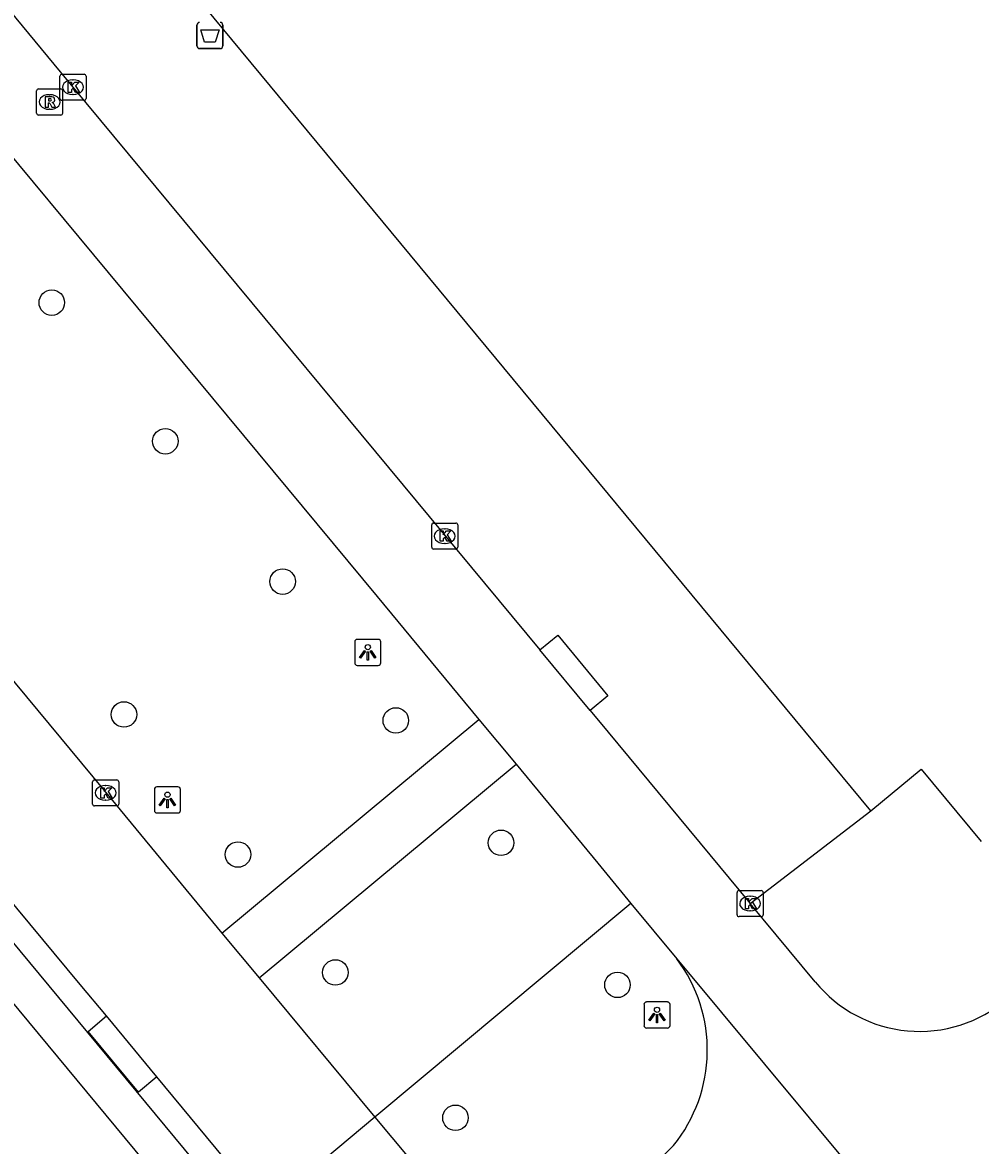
# Model space of a CAD drawing. Extents: x 159489 to 160304, y 383826 to 384530.
# Drawn here: x 159893.23 to 159929.94, y 384327.51 to 384370.53 of the extents above; entities that cross this region are included whole.
import ezdxf

# ---------------------------------------------------------------- set-up
doc = ezdxf.new("R2010")
doc.units = 0
for name, color, linetype in [('IMGEO_Afvalbak', 7, 'Continuous'), ('IMGEO_Boom', 7, 'Continuous'), ('IMGEO_Fietspad_gesloten', 7, 'Continuous'), ('IMGEO_Fietspad_open', 7, 'Continuous'), ('IMGEO_Kolk', 7, 'Continuous'), ('IMGEO_Lichtpunt', 7, 'Continuous'), ('IMGEO_Pand', 7, 'Continuous'), ('IMGEO_Rijbaan_lokaal_gesloten', 7, 'Continuous'), ('IMGEO_Rioolput', 7, 'Continuous'), ('IMGEO_Voetpad_open', 7, 'Continuous')]:
    doc.layers.add(name, color=color, linetype=linetype)

msp = doc.modelspace()

# ---------------------------------------------------------------- linework, layer by layer
at = {"layer": 'IMGEO_Afvalbak'}
for p, q in [((159899.918, 384369.635), (159899.918, 384370.435)), ((159899.918, 384370.435), (159899.918, 384369.635)), ((159900.908, 384370.435), (159900.908, 384369.635)), ((159900.908, 384369.635), (159900.908, 384370.435)), ((159900.808, 384369.535), (159900.018, 384369.535)), ((159900.018, 384369.535), (159900.808, 384369.535))]:
    msp.add_line(p, q, dxfattribs=at)
msp.add_lwpolyline([(159900.061, 384370.249), (159900.765, 384370.249), (159900.616, 384369.779), (159900.21, 384369.779), (159900.061, 384370.249)], dxfattribs=at)
for centre, start, end in [((159900.018, 384370.435), 90, 180), ((159900.018, 384370.435), 90, 180), ((159900.808, 384370.435), 0, 90), ((159900.808, 384370.435), 360, 90), ((159900.018, 384369.635), 180, 270), ((159900.018, 384369.635), 180, 270), ((159900.808, 384369.635), 270, 0), ((159900.808, 384369.635), 270, 0)]:
    msp.add_arc(centre, 0.1, start, end, dxfattribs=at)
at = {"layer": 'IMGEO_Boom'}
for centre in [(159894.356, 384359.801), (159898.705, 384354.49), (159903.199, 384349.115), (159897.121, 384344.024), (159907.536, 384343.795), (159911.568, 384339.108), (159901.488, 384338.658), (159905.221, 384334.141), (159916.028, 384333.664), (159909.82, 384328.573)]:
    msp.add_circle(centre, 0.489, dxfattribs=at)
at = {"layer": 'IMGEO_Fietspad_gesloten'}
for points in [[(159900.178, 384326.478), (159865.6, 384368.202)], [(159899.407, 384325.102), (159864.456, 384367.258)]]:
    msp.add_lwpolyline(points, dxfattribs=at)
at = {"layer": 'IMGEO_Fietspad_open'}
for points in [[(159900.873, 384335.644), (159910.716, 384343.831)], [(159902.302, 384333.941), (159912.141, 384342.122)]]:
    msp.add_lwpolyline(points, dxfattribs=at)
at = {"layer": 'IMGEO_Kolk'}
for p, q in [((159894.742, 384368.552), (159895.594, 384368.552)), ((159894.667, 384367.626), (159894.667, 384368.478)), ((159895.155, 384368.332), (159895.18, 384368.332)), ((159895.668, 384368.478), (159895.668, 384367.626)), ((159895.178, 384367.772), (159895.153, 384367.772)), ((159895.594, 384367.552), (159894.742, 384367.552)), ((159908.91, 384350.432), (159908.91, 384351.284)), ((159908.985, 384351.358), (159909.837, 384351.358)), ((159909.911, 384351.284), (159909.911, 384350.432)), ((159909.398, 384351.138), (159909.423, 384351.138)), ((159909.421, 384350.578), (159909.396, 384350.578)), ((159909.837, 384350.358), (159908.985, 384350.358)), ((159895.919, 384340.593), (159895.919, 384341.445)), ((159895.994, 384341.519), (159896.846, 384341.519)), ((159896.92, 384341.445), (159896.92, 384340.593)), ((159896.407, 384341.299), (159896.432, 384341.299)), ((159896.43, 384340.739), (159896.405, 384340.739)), ((159896.846, 384340.519), (159895.994, 384340.519)), ((159920.609, 384336.353), (159920.609, 384337.205)), ((159920.684, 384337.279), (159921.536, 384337.279)), ((159921.61, 384337.205), (159921.61, 384336.353)), ((159921.097, 384337.059), (159921.122, 384337.059)), ((159921.536, 384336.279), (159920.684, 384336.279)), ((159921.12, 384336.499), (159921.095, 384336.499))]:
    msp.add_line(p, q, dxfattribs=at)
for points in [[(159894.742, 384368.552), (159895.594, 384368.552)], [(159894.667, 384367.626), (159894.667, 384368.478)], [(159894.988, 384368.252), (159895.111, 384368.252), (159895.111, 384368.101), (159895.241, 384368.252), (159895.405, 384368.252), (159895.259, 384368.101), (159895.412, 384367.852), (159895.26, 384367.852), (159895.175, 384368.016), (159895.111, 384367.949), (159895.111, 384367.852), (159894.988, 384367.852), (159894.988, 384368.252)], [(159895.668, 384368.478), (159895.668, 384367.626)], [(159895.594, 384367.552), (159894.742, 384367.552)], [(159908.91, 384350.432), (159908.91, 384351.284)], [(159908.985, 384351.358), (159909.837, 384351.358)], [(159909.911, 384351.284), (159909.911, 384350.432)], [(159909.231, 384351.058), (159909.354, 384351.058), (159909.354, 384350.907), (159909.484, 384351.058), (159909.648, 384351.058), (159909.502, 384350.907), (159909.655, 384350.658), (159909.503, 384350.658), (159909.418, 384350.822), (159909.354, 384350.755), (159909.354, 384350.658), (159909.231, 384350.658), (159909.231, 384351.058)], [(159909.837, 384350.358), (159908.985, 384350.358)], [(159895.919, 384340.593), (159895.919, 384341.445)], [(159895.994, 384341.519), (159896.846, 384341.519)], [(159896.92, 384341.445), (159896.92, 384340.593)], [(159896.24, 384341.219), (159896.363, 384341.219), (159896.363, 384341.068), (159896.493, 384341.219), (159896.657, 384341.219), (159896.511, 384341.068), (159896.664, 384340.819), (159896.512, 384340.819), (159896.427, 384340.983), (159896.363, 384340.916), (159896.363, 384340.819), (159896.24, 384340.819), (159896.24, 384341.219)], [(159896.846, 384340.519), (159895.994, 384340.519)], [(159920.609, 384336.353), (159920.609, 384337.205)], [(159920.684, 384337.279), (159921.536, 384337.279)], [(159921.61, 384337.205), (159921.61, 384336.353)], [(159920.93, 384336.979), (159921.053, 384336.979), (159921.053, 384336.828), (159921.183, 384336.979), (159921.347, 384336.979), (159921.201, 384336.828), (159921.354, 384336.579), (159921.202, 384336.579), (159921.117, 384336.743), (159921.053, 384336.676), (159921.053, 384336.579), (159920.93, 384336.579), (159920.93, 384336.979)], [(159921.536, 384336.279), (159920.684, 384336.279)]]:
    msp.add_lwpolyline(points, dxfattribs=at)
for centre, start, end in [((159894.744, 384368.476), 91.552, 178.448), ((159894.744, 384368.476), 91.552, 178.448), ((159895.592, 384368.476), 1.552, 88.448), ((159895.592, 384368.476), 1.552, 88.448), ((159894.744, 384367.628), 181.552, 268.448), ((159894.744, 384367.628), 181.552, 268.448), ((159895.592, 384367.628), 271.552, 358.448), ((159895.592, 384367.628), 271.552, 358.448), ((159908.987, 384351.282), 91.552, 178.448), ((159908.987, 384351.282), 91.552, 178.448), ((159909.835, 384351.282), 1.552, 88.448), ((159909.835, 384351.282), 1.552, 88.448), ((159908.987, 384350.434), 181.552, 268.448), ((159908.987, 384350.434), 181.552, 268.448), ((159909.835, 384350.434), 271.552, 358.448), ((159909.835, 384350.434), 271.552, 358.448), ((159895.996, 384341.443), 91.552, 178.448), ((159895.996, 384341.443), 91.552, 178.448), ((159896.844, 384341.443), 1.552, 88.448), ((159896.844, 384341.443), 1.552, 88.448), ((159895.996, 384340.595), 181.552, 268.448), ((159895.996, 384340.595), 181.552, 268.448), ((159896.844, 384340.595), 271.552, 358.448), ((159896.844, 384340.595), 271.552, 358.448), ((159920.686, 384337.203), 91.552, 178.448), ((159920.686, 384337.203), 91.552, 178.448), ((159921.534, 384337.203), 1.552, 88.448), ((159921.534, 384337.203), 1.552, 88.448), ((159920.686, 384336.355), 181.552, 268.448), ((159920.686, 384336.355), 181.552, 268.448), ((159921.534, 384336.355), 271.552, 358.448), ((159921.534, 384336.355), 271.552, 358.448)]:
    msp.add_arc(centre, 0.0765, start, end, dxfattribs=at)
for centre, major_axis, ratio, start_param, end_param in [((159895.154, 384368.052), (-0.387, 0.002), 0.722429, 4.712389, 7.853982), ((159895.179, 384368.052), (-0.39, 0.002), 0.717154, 1.570796, 4.712389), ((159909.397, 384350.858), (-0.387, 0.002), 0.722429, 4.712389, 7.853982), ((159909.422, 384350.858), (-0.39, 0.002), 0.717154, 1.570796, 4.712389), ((159896.406, 384341.019), (-0.387, 0.002), 0.722429, 4.712389, 7.853982), ((159896.431, 384341.019), (-0.39, 0.002), 0.717154, 1.570796, 4.712389), ((159921.096, 384336.779), (-0.387, 0.002), 0.722429, 4.712389, 7.853982), ((159921.121, 384336.779), (-0.39, 0.002), 0.717154, 1.570796, 4.712389)]:
    msp.add_ellipse(centre, major_axis=major_axis, ratio=ratio, start_param=start_param, end_param=end_param, dxfattribs=at)
at = {"layer": 'IMGEO_Lichtpunt'}
for p, q in [((159905.964, 384346.807), (159905.964, 384346)), ((159905.964, 384346.807), (159905.964, 384346)), ((159906.866, 384346.902), (159906.058, 384346.902)), ((159906.866, 384346.902), (159906.058, 384346.902)), ((159906.96, 384346), (159906.96, 384346.807)), ((159906.96, 384346), (159906.96, 384346.807)), ((159906.058, 384345.906), (159906.866, 384345.906)), ((159906.058, 384345.906), (159906.866, 384345.906)), ((159898.288, 384341.154), (159898.288, 384340.347)), ((159898.288, 384341.154), (159898.288, 384340.347)), ((159899.19, 384341.249), (159898.382, 384341.249)), ((159899.19, 384341.249), (159898.382, 384341.249)), ((159899.284, 384340.347), (159899.284, 384341.154)), ((159899.284, 384340.347), (159899.284, 384341.154)), ((159898.382, 384340.253), (159899.19, 384340.253)), ((159898.382, 384340.253), (159899.19, 384340.253)), ((159917.044, 384332.914), (159917.044, 384332.107)), ((159917.044, 384332.914), (159917.044, 384332.107)), ((159917.946, 384333.009), (159917.138, 384333.009)), ((159917.946, 384333.009), (159917.138, 384333.009)), ((159918.04, 384332.107), (159918.04, 384332.914)), ((159918.04, 384332.107), (159918.04, 384332.914)), ((159917.138, 384332.013), (159917.946, 384332.013)), ((159917.138, 384332.013), (159917.946, 384332.013))]:
    msp.add_line(p, q, dxfattribs=at)
for points in [[(159906.338, 384346.471), (159906.377, 384346.443), (159906.189, 384346.181), (159906.151, 384346.208), (159906.338, 384346.471)], [(159906.44, 384346.423), (159906.487, 384346.423), (159906.487, 384346.101), (159906.44, 384346.101), (159906.44, 384346.423)], [(159906.55, 384346.443), (159906.588, 384346.47), (159906.775, 384346.208), (159906.736, 384346.18), (159906.55, 384346.443)], [(159898.662, 384340.818), (159898.701, 384340.79), (159898.513, 384340.528), (159898.475, 384340.555), (159898.662, 384340.818)], [(159898.764, 384340.77), (159898.811, 384340.77), (159898.811, 384340.448), (159898.764, 384340.448), (159898.764, 384340.77)], [(159898.874, 384340.79), (159898.912, 384340.817), (159899.099, 384340.555), (159899.06, 384340.527), (159898.874, 384340.79)], [(159917.418, 384332.578), (159917.457, 384332.55), (159917.269, 384332.288), (159917.231, 384332.315), (159917.418, 384332.578)], [(159917.52, 384332.53), (159917.567, 384332.53), (159917.567, 384332.208), (159917.52, 384332.208), (159917.52, 384332.53)], [(159917.63, 384332.55), (159917.668, 384332.577), (159917.855, 384332.315), (159917.816, 384332.287), (159917.63, 384332.55)]]:
    msp.add_lwpolyline(points, dxfattribs=at)
for centre in [(159906.463, 384346.605), (159898.787, 384340.952), (159917.543, 384332.712)]:
    msp.add_circle(centre, 0.0994, dxfattribs=at)
for centre, start, end in [((159906.058, 384346.807), 90, 180), ((159906.058, 384346.807), 90, 180), ((159906.866, 384346.807), 0, 90), ((159906.866, 384346.807), 0, 90), ((159906.058, 384346), 180, 270), ((159906.058, 384346), 180, 270), ((159906.866, 384346), 270, 0), ((159906.866, 384346), 270, 360), ((159898.382, 384341.154), 90, 180), ((159898.382, 384341.154), 90, 180), ((159899.19, 384341.154), 0, 90), ((159899.19, 384341.154), 0, 90), ((159898.382, 384340.347), 180, 270), ((159898.382, 384340.347), 180, 270), ((159899.19, 384340.347), 270, 0), ((159899.19, 384340.347), 270, 360), ((159917.138, 384332.914), 90, 180), ((159917.138, 384332.914), 90, 180), ((159917.946, 384332.914), 0, 90), ((159917.946, 384332.914), 0, 90), ((159917.138, 384332.107), 180, 270), ((159917.138, 384332.107), 180, 270), ((159917.946, 384332.107), 270, 0), ((159917.946, 384332.107), 270, 360)]:
    msp.add_arc(centre, 0.0946, start, end, dxfattribs=at)
at = {"layer": 'IMGEO_Pand'}
for points in [[(159925.735, 384340.33), (159892.987, 384379.864), (159886.788, 384387.347), (159885.392, 384386.191), (159876.066, 384397.455), (159877.504, 384398.554), (159849.102, 384432.841), (159848.447, 384433.632), (159847.945, 384433.218), (159847.818, 384433.372), (159848.319, 384433.787), (159846.782, 384435.642), (159846.28, 384435.228), (159846.153, 384435.382), (159846.654, 384435.797), (159844.21, 384438.738), (159838.386, 384445.745), (159838.567, 384445.897), (159837.569, 384447.11)], [(159925.735, 384340.33), (159927.659, 384341.926), (159929.956, 384339.154)]]:
    msp.add_lwpolyline(points, dxfattribs=at)
at = {"layer": 'IMGEO_Rijbaan_lokaal_gesloten'}
for points in [[(159884.326, 384381.141), (159884.396, 384381.053), (159886.419, 384378.641), (159895.168, 384368.052), (159913.052, 384346.504)], [(159881.633, 384378.871), (159906.826, 384348.547), (159910.716, 384343.831)], [(159871.985, 384370.498), (159896.795, 384340.583), (159900.873, 384335.644)], [(159896.451, 384332.478), (159895.444, 384333.674), (159867.815, 384366.97)], [(159914.984, 384344.176), (159913.052, 384346.504)], [(159914.984, 384344.176), (159915.672, 384343.348), (159921.11, 384336.779)], [(159910.716, 384343.831), (159912.141, 384342.122)], [(159912.141, 384342.122), (159915.27, 384338.331), (159916.545, 384336.786)], [(159916.545, 384336.786), (159918.3, 384334.666)], [(159923.606, 384333.776), (159921.11, 384336.779)], [(159900.873, 384335.644), (159902.302, 384333.941)], [(159918.3, 384334.666), (159933.445, 384316.469)], [(159902.302, 384333.941), (159906.735, 384328.591)], [(159898.376, 384330.144), (159896.451, 384332.478)], [(159902.554, 384325.099), (159898.376, 384330.144)], [(159906.735, 384328.591), (159902.554, 384325.099)], [(159906.735, 384328.591), (159908.62, 384326.331), (159909.01, 384325.864)], [(159916.048, 384325.428), (159918.173, 384327.51)]]:
    msp.add_lwpolyline(points, dxfattribs=at)
for centre, radius, start, end in [((159913.66, 384331.169), 5.81, 320.9633, 37.0032), ((159927.602, 384337.05), 5.166, 219.3257, 310.3192)]:
    msp.add_arc(centre, radius, start, end, dxfattribs=at)
at = {"layer": 'IMGEO_Rioolput'}
for p, q in [((159893.772, 384367.062), (159893.772, 384367.914)), ((159893.847, 384367.988), (159894.699, 384367.988)), ((159894.26, 384367.768), (159894.285, 384367.768)), ((159894.773, 384367.914), (159894.773, 384367.062)), ((159894.283, 384367.208), (159894.258, 384367.208)), ((159894.699, 384366.988), (159893.847, 384366.988))]:
    msp.add_line(p, q, dxfattribs=at)
for points in [[(159893.772, 384367.062), (159893.772, 384367.914)], [(159893.847, 384367.988), (159894.699, 384367.988)], [(159894.361, 384367.686), (159894.109, 384367.688), (159894.109, 384367.288)], [(159894.773, 384367.914), (159894.773, 384367.062)], [(159894.109, 384367.288), (159894.233, 384367.288), (159894.233, 384367.45), (159894.244, 384367.45)], [(159894.287, 384367.607), (159894.233, 384367.607), (159894.233, 384367.526)], [(159894.233, 384367.526), (159894.285, 384367.526)], [(159894.291, 384367.421), (159894.362, 384367.288), (159894.502, 384367.288), (159894.437, 384367.414)], [(159894.699, 384366.988), (159893.847, 384366.988)]]:
    msp.add_lwpolyline(points, dxfattribs=at)
for centre, radius, start, end in [((159893.849, 384367.912), 0.0765, 91.552, 178.448), ((159893.849, 384367.912), 0.0765, 91.552, 178.448), ((159894.36, 384367.576), 0.109, 350.3612, 89.416), ((159894.697, 384367.912), 0.0765, 1.552, 88.448), ((159894.697, 384367.912), 0.0765, 1.552, 88.448), ((159894.243, 384367.397), 0.0533, 26.0293, 88.6989), ((159894.269, 384367.715), 0.19, 274.7715, 282.9687), ((159894.293, 384367.511), 0.0964, 77.0061, 93.1865), ((159894.307, 384367.568), 0.0378, 276.6634, 79.6772), ((159894.358, 384367.576), 0.112, 277.5842, 350.9817), ((159894.342, 384367.361), 0.108, 29.5134, 73.7905), ((159893.849, 384367.064), 0.0765, 181.552, 268.448), ((159893.849, 384367.064), 0.0765, 181.552, 268.448), ((159894.697, 384367.064), 0.0765, 271.552, 358.448), ((159894.697, 384367.064), 0.0765, 271.552, 358.448)]:
    msp.add_arc(centre, radius, start, end, dxfattribs=at)
for centre, major_axis, ratio, start_param, end_param in [((159894.259, 384367.488), (-0.387, 0.002), 0.722429, 4.712389, 7.853982), ((159894.284, 384367.488), (-0.39, 0.002), 0.717154, 1.570796, 4.712389)]:
    msp.add_ellipse(centre, major_axis=major_axis, ratio=ratio, start_param=start_param, end_param=end_param, dxfattribs=at)
at = {"layer": 'IMGEO_Voetpad_open'}
for points in [[(159913.052, 384346.504), (159913.738, 384347.058), (159915.661, 384344.744), (159914.984, 384344.176)], [(159921.11, 384336.779), (159925.735, 384340.33)], [(159916.545, 384336.786), (159906.735, 384328.591)], [(159898.376, 384330.144), (159897.677, 384329.55), (159895.754, 384331.882), (159896.451, 384332.478)]]:
    msp.add_lwpolyline(points, dxfattribs=at)

doc.saveas('drawing.dxf')
